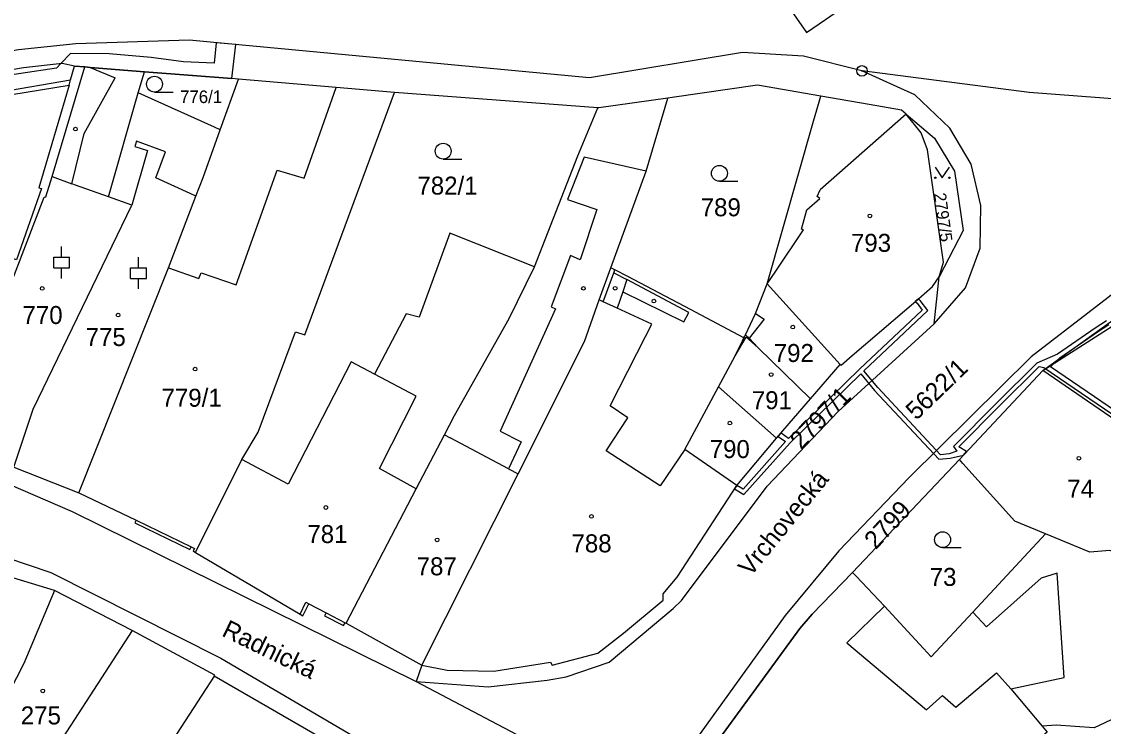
# Model space of a CAD drawing. Extents: x -644096 to -634268, y -1141430 to -1133463.
# Drawn here: x -639306.8 to -639204.5, y -1138198.6 to -1138132 of the extents above; entities that cross this region are included whole.
import ezdxf

# ---------------------------------------------------------------- set-up
doc = ezdxf.new("R2010")
doc.units = 0
for name, color, linetype in [('_CIVIL_CONSTRUCTION', 7, 'Continuous'), ('B_Hranice _3D', 7, 'Continuous'), ('M_Svah_Nasyp', 7, 'Continuous'), ('M_Svah_Zarez', 7, 'Continuous'), ('spodek_zarez', 7, 'Continuous'), ('svrsek_osa_sjezdy', 7, 'Continuous'), ('svrsek_osa_terminal_VRT', 7, 'Continuous'), ('svrsek_osa_VRT', 7, 'Continuous'), ('svrsek_popisy_VRT', 7, 'Continuous'), ('terminal_VRT', 7, 'Continuous')]:
    doc.layers.add(name, color=color, linetype=linetype)

msp = doc.modelspace()

# ---------------------------------------------------------------- linework, layer by layer
at = {"layer": '_CIVIL_CONSTRUCTION'}
for radius in [0.5, 0.0303]:
    msp.add_circle((-639227.36, -1138136.69), radius, dxfattribs=at)
at = {"layer": 'B_Hranice _3D'}
for points in [[(-639234.48, -1138130.35), (-639232.6, -1138133.07), (-639224.4, -1138127.42), (-639229.86, -1138127.17)], [(-639286.9, -1138137.42), (-639286.53, -1138134.21), (-639288.38, -1138134.04), (-639288.58, -1138135.97), (-639291.47, -1138135.82), (-639294.54, -1138135.44), (-639298.51, -1138135.07), (-639302.14, -1138135.05), (-639303.06, -1138136), (-639303.47, -1138136.43), (-639316.99, -1138138.45), (-639316.74, -1138140.1), (-639308.73, -1138138.67), (-639302.15, -1138137.55), (-639301.76, -1138136.24), (-639300.79, -1138136.32), (-639300.3, -1138136.36), (-639295.17, -1138136.77)]]:
    msp.add_lwpolyline(points, close=True, dxfattribs=at)
for points in [[(-639204.08, -1138158.1), (-639211.37, -1138163.71), (-639222.91, -1138175.11), (-639229.56, -1138182.04), (-639234.62, -1138188.16), (-639247.43, -1138205.96)], [(-639204.08, -1138158.1), (-639211.37, -1138163.71), (-639222.91, -1138175.11), (-639229.56, -1138182.04), (-639234.62, -1138188.16), (-639247.43, -1138205.96), (-639246.86, -1138208.09), (-639246.32, -1138210.1), (-639240.95, -1138215.12), (-639234.02, -1138222.31), (-639229.58, -1138227.15), (-639227.99, -1138227.23), (-639226.33, -1138226.15), (-639227.07, -1138225.25), (-639227.62, -1138224.63), (-639228.53, -1138225.22), (-639237.17, -1138215.86), (-639246.1, -1138207.04), (-639233.23, -1138189.38), (-639232.05, -1138188.02), (-639228.24, -1138184.09), (-639218.15, -1138173.43), (-639210.27, -1138165), (-639202.85, -1138159.67)], [(-639204.24, -1138160.32), (-639205.32, -1138161), (-639208.88, -1138163.47), (-639210.84, -1138164.3), (-639214.63, -1138168.06), (-639218.72, -1138172.19), (-639218.41, -1138172.62), (-639219.13, -1138172.89), (-639219.95, -1138172.96), (-639225.86, -1138166.62), (-639227.19, -1138165.04), (-639221.13, -1138159.33), (-639221.85, -1138158.39), (-639222.03, -1138158.22), (-639222.33, -1138158.49), (-639222.15, -1138158.65), (-639221.67, -1138159.29), (-639227.6, -1138164.87), (-639234.3, -1138171.43), (-639235.01, -1138170.93), (-639235.27, -1138171.23), (-639234.58, -1138171.72), (-639238.6, -1138176.21), (-639239.18, -1138175.86), (-639239.4, -1138176.19), (-639238.52, -1138176.73), (-639234.14, -1138171.83), (-639227.47, -1138165.31), (-639226.16, -1138166.88), (-639220.11, -1138173.38), (-639219.03, -1138173.29), (-639217.77, -1138173), (-639217.47, -1138172.67), (-639218.2, -1138172.23), (-639214.35, -1138168.34), (-639210.62, -1138164.64), (-639210.17, -1138164.72), (-639200.1, -1138171.6)], [(-639246.1, -1138207.04), (-639233.23, -1138189.38), (-639232.05, -1138188.02), (-639228.24, -1138184.09), (-639218.15, -1138173.43), (-639210.27, -1138165), (-639202.85, -1138159.67)], [(-639199.94, -1138171.22), (-639209.55, -1138164.66), (-639208.67, -1138163.8), (-639205.1, -1138161.34), (-639204.02, -1138160.66)]]:
    msp.add_lwpolyline(points, dxfattribs=at)
at = {"layer": 'M_Svah_Nasyp'}
for p, q in [((-639300.3, -1138136.36), (-639297.92, -1138137.35)), ((-639302.29, -1138138.04), (-639302.15, -1138137.55)), ((-639300.85, -1138142.61), (-639297.92, -1138137.35)), ((-639310.17, -1138139.33), (-639302.29, -1138138.04)), ((-639280.08, -1138146.84), (-639277.06, -1138138.26)), ((-639223.19, -1138140.77), (-639231.31, -1138147.94)), ((-639302.02, -1138147.36), (-639300.85, -1138142.61)), ((-639295.91, -1138143.33), (-639296.06, -1138143.85)), ((-639296.06, -1138143.85), (-639294.86, -1138144.2)), ((-639293.19, -1138144.34), (-639295.91, -1138143.33)), ((-639294.86, -1138144.2), (-639296.37, -1138149.38)), ((-639294.1, -1138146.8), (-639293.19, -1138144.34)), ((-639253.62, -1138144.85), (-639255.18, -1138148.85)), ((-639247.74, -1138146.17), (-639253.62, -1138144.85)), ((-639303.9, -1138146.68), (-639302.02, -1138147.36)), ((-639290.85, -1138148.28), (-639294.1, -1138146.8)), ((-639286.51, -1138156.92), (-639282.63, -1138146.06)), ((-639282.63, -1138146.06), (-639280.08, -1138146.84)), ((-639301.67, -1138147.48), (-639302.02, -1138147.36)), ((-639298.57, -1138148.59), (-639301.67, -1138147.48)), ((-639231.6, -1138148.56), (-639231.31, -1138147.94)), ((-639290.3, -1138148.53), (-639290.85, -1138148.28)), ((-639255.18, -1138148.85), (-639252.4, -1138149.78)), ((-639232.57, -1138149.81), (-639231.34, -1138148.74)), ((-639231.34, -1138148.74), (-639231.6, -1138148.56)), ((-639252.4, -1138149.78), (-639253.99, -1138154.55)), ((-639233.06, -1138151.64), (-639232.57, -1138149.81)), ((-639235.51, -1138155.62), (-639232.87, -1138151.72)), ((-639232.87, -1138151.72), (-639233.06, -1138151.64)), ((-639254.9, -1138154.14), (-639256.72, -1138159)), ((-639253.99, -1138154.55), (-639254.9, -1138154.14)), ((-639292.9, -1138155.3), (-639290.01, -1138156.3)), ((-639290.01, -1138156.3), (-639289.8, -1138155.77)), ((-639289.8, -1138155.77), (-639286.51, -1138156.92)), ((-639251.81, -1138158.51), (-639250.81, -1138155.77)), ((-639250.81, -1138155.77), (-639250.71, -1138155.49)), ((-639250.81, -1138155.77), (-639249.57, -1138156.42)), ((-639236.31, -1138156.81), (-639235.51, -1138155.62)), ((-639249.57, -1138156.42), (-639249.97, -1138157.56)), ((-639243.71, -1138159.51), (-639249.57, -1138156.42)), ((-639249.97, -1138157.56), (-639250.49, -1138159.12)), ((-639249.97, -1138157.56), (-639244.18, -1138160.4)), ((-639256.32, -1138159.18), (-639261.56, -1138170.73)), ((-639256.72, -1138159), (-639256.32, -1138159.18)), ((-639251.81, -1138158.51), (-639252.18, -1138158.34)), ((-639250.49, -1138159.12), (-639251.81, -1138158.51)), ((-639247.21, -1138160.62), (-639250.49, -1138159.12)), ((-639244.18, -1138160.4), (-639243.71, -1138159.51)), ((-639236.61, -1138160.16), (-639238.02, -1138161.96)), ((-639237.41, -1138159.63), (-639236.61, -1138160.16)), ((-639247.81, -1138161.78), (-639247.21, -1138160.62)), ((-639248.63, -1138163.39), (-639247.81, -1138161.78)), ((-639239.33, -1138163.62), (-639238.31, -1138161.85)), ((-639238.09, -1138162.05), (-639238.31, -1138161.85)), ((-639238.09, -1138162.05), (-639237.17, -1138162.85)), ((-639251.16, -1138168.34), (-639248.63, -1138163.39)), ((-639269.49, -1138167.44), (-639273.44, -1138165.35)), ((-639272.96, -1138174.26), (-639269.49, -1138167.44)), ((-639249.47, -1138169.47), (-639251.16, -1138168.34)), ((-639251.53, -1138172.61), (-639249.47, -1138169.47)), ((-639266.82, -1138171.07), (-639266.26, -1138171.37)), ((-639260.76, -1138174.29), (-639266.26, -1138171.37)), ((-639261.56, -1138170.73), (-639259.55, -1138171.74)), ((-639259.55, -1138171.74), (-639260.76, -1138174.29)), ((-639244.11, -1138172.46), (-639246.44, -1138175.9)), ((-639246.44, -1138175.9), (-639251.53, -1138172.61)), ((-639269.5, -1138176.19), (-639272.96, -1138174.26)), ((-639260.76, -1138174.29), (-639259.86, -1138174.77)), ((-639295.96, -1138179.16), (-639296.07, -1138179.39)), ((-639296.07, -1138179.39), (-639290.88, -1138181.93)), ((-639290.88, -1138181.93), (-639290.75, -1138181.66)), ((-639210.42, -1138184.62), (-639215.6, -1138189.23)), ((-639208.9, -1138184.16), (-639210.42, -1138184.62)), ((-639208.24, -1138194.01), (-639208.9, -1138184.16)), ((-639280.45, -1138188.04), (-639279.9, -1138186.91)), ((-639279.9, -1138186.91), (-639279.62, -1138187.06)), ((-639225.22, -1138187.27), (-639228.79, -1138190.74)), ((-639278, -1138187.91), (-639278.14, -1138188.18)), ((-639278.14, -1138188.18), (-639276.35, -1138189.11)), ((-639276.35, -1138189.11), (-639276.21, -1138188.84)), ((-639215.6, -1138189.23), (-639216.89, -1138187.83)), ((-639228.79, -1138190.74), (-639223.63, -1138195.08)), ((-639218.49, -1138196.83), (-639214.65, -1138193.58)), ((-639214.65, -1138193.58), (-639213.29, -1138195.09)), ((-639213.29, -1138195.09), (-639208.24, -1138194.01)), ((-639223.63, -1138195.08), (-639221.26, -1138197.07)), ((-639221.26, -1138197.07), (-639219.74, -1138195.73)), ((-639219.74, -1138195.73), (-639218.49, -1138196.83)), ((-639213.29, -1138195.09), (-639210.33, -1138198.62))]:
    msp.add_line(p, q, dxfattribs=at)
msp.add_lwpolyline([(-639302.29, -1138138.04), (-639305.15, -1138147.74), (-639304.89, -1138147.8), (-639307.26, -1138154.56), (-639311.14, -1138153.19), (-639313.01, -1138152.77)], dxfattribs=at)
at = {"layer": 'M_Svah_Zarez'}
for centre in [(-639301.69, -1138142.19), (-639226.61, -1138150.39), (-639304.82, -1138157.25), (-639253.68, -1138157.24), (-639250.68, -1138157.23), (-639247.02, -1138158.45), (-639297.65, -1138159.77), (-639233.9, -1138160.9), (-639290.38, -1138164.87), (-639235.94, -1138165.39), (-639239.84, -1138169.97), (-639206.86, -1138173.3), (-639278.02, -1138177.95), (-639252.92, -1138178.79), (-639267.51, -1138181.02), (-639304.77, -1138195.28)]:
    msp.add_circle(centre, 0.175, dxfattribs=at)
at = {"layer": 'spodek_zarez'}
msp.add_circle((-638683.07, -1137056.85), 1378.08, dxfattribs=at)
at = {"layer": 'svrsek_osa_sjezdy'}
for p, q in [((-639294.21, -1138138.7), (-639292.46, -1138138.7)), ((-639266.93, -1138145.03), (-639265.18, -1138145.03)), ((-639240.83, -1138147.12), (-639239.08, -1138147.12)), ((-639302.99, -1138154.3), (-639302.99, -1138153.3)), ((-639303.74, -1138154.3), (-639302.24, -1138154.3)), ((-639303.74, -1138155.3), (-639303.74, -1138154.3)), ((-639302.24, -1138155.3), (-639302.24, -1138154.3)), ((-639295.72, -1138155.3), (-639295.72, -1138154.3)), ((-639303.74, -1138155.3), (-639302.24, -1138155.3)), ((-639302.99, -1138156.3), (-639302.99, -1138155.3)), ((-639296.47, -1138155.3), (-639294.97, -1138155.3)), ((-639296.47, -1138156.3), (-639296.47, -1138155.3)), ((-639294.97, -1138156.3), (-639294.97, -1138155.3)), ((-639296.47, -1138156.3), (-639294.97, -1138156.3)), ((-639295.72, -1138157.3), (-639295.72, -1138156.3)), ((-639219.74, -1138181.74), (-639217.99, -1138181.74))]:
    msp.add_line(p, q, dxfattribs=at)
msp.add_lwpolyline([(-639220.44, -1138145.78), (-639219.77, -1138146.79), (-639219.1, -1138145.78)], dxfattribs=at)
for centre, radius in [((-639294.21, -1138137.95), 0.75), ((-639266.93, -1138144.28), 0.75), ((-639240.83, -1138146.37), 0.75), ((-639220.44, -1138146.79), 0.067), ((-639219.1, -1138146.79), 0.067), ((-639219.74, -1138180.99), 0.75)]:
    msp.add_circle(centre, radius, dxfattribs=at)
at = {"layer": 'svrsek_osa_terminal_VRT'}
msp.add_arc((-642050.26, -1145189.6), 8802.25, 41.413152, 75.317049, dxfattribs=at)
at = {"layer": 'terminal_VRT'}
for p, q in [((-639300.79, -1138136.32), (-639301.76, -1138136.24)), ((-639295.75, -1138138.77), (-639295.17, -1138136.77)), ((-639288, -1138142.26), (-639286.28, -1138137.47)), ((-639252.32, -1138140.18), (-639271.54, -1138138.74)), ((-639229.42, -1138164.44), (-639236.31, -1138156.81)), ((-639220.55, -1138160.59), (-639220.07, -1138156.15)), ((-639210.27, -1138165), (-639202.05, -1138159.74)), ((-639232.22, -1138167.67), (-639229.42, -1138164.44)), ((-639210.27, -1138165), (-639218.15, -1138173.43)), ((-639235.42, -1138171.41), (-639240.91, -1138166.54)), ((-639235.42, -1138171.41), (-639232.22, -1138167.67)), ((-639239.18, -1138175.86), (-639235.42, -1138171.41)), ((-639290.34, -1138182.2), (-639285.96, -1138173.41)), ((-639218.15, -1138173.43), (-639228.24, -1138184.09)), ((-639307.5, -1138174.15), (-639301.36, -1138176.58)), ((-639303.65, -1138185.78), (-639314.1, -1138182.67)), ((-639296.33, -1138189.56), (-639303.65, -1138185.78)), ((-639276.11, -1138188.89), (-639268.94, -1138192.84)), ((-639268.94, -1138192.84), (-639269.5, -1138194.41)), ((-639269.5, -1138194.41), (-639247.43, -1138205.96))]:
    msp.add_line(p, q, dxfattribs=at)
for points in [[(-639227.36, -1138136.69), (-639232.89, -1138135.29), (-639238.66, -1138134.95), (-639253.1, -1138137.36), (-639290.94, -1138133.8), (-639301.64, -1138134.13), (-639307.06, -1138134.7), (-639345.53, -1138141.49), (-639363.99, -1138143.92)], [(-639301.76, -1138136.24), (-639302.93, -1138135.99), (-639306.6, -1138136.39), (-639320.33, -1138138.76), (-639327.63, -1138140.19), (-639345.17, -1138143.18), (-639361.91, -1138145.51), (-639364.8, -1138146.09), (-639367.14, -1138146.61), (-639368.89, -1138147.23), (-639371.03, -1138148.33), (-639373.5, -1138150.11), (-639375.21, -1138151.82), (-639377.03, -1138154.24), (-639378.14, -1138156.42), (-639377.76, -1138156.93)], [(-639323.68, -1138141.33), (-639308.73, -1138138.67), (-639302.15, -1138137.55), (-639301.76, -1138136.24)], [(-639313.49, -1138171.63), (-639304.63, -1138148.61), (-639304.47, -1138148.6), (-639303.9, -1138146.68), (-639300.79, -1138136.32)], [(-639295.17, -1138136.77), (-639300.3, -1138136.36), (-639300.79, -1138136.32)], [(-639183.04, -1138141.34), (-639198.52, -1138139.81), (-639200.35, -1138139.58), (-639211.57, -1138138.72), (-639227.36, -1138136.69)], [(-639220.55, -1138160.59), (-639217.59, -1138157.19), (-639216.18, -1138153.45), (-639216.13, -1138149.42), (-639217.03, -1138145.51), (-639219.06, -1138142.11), (-639222.36, -1138138.96), (-639227.36, -1138136.69)], [(-639286.28, -1138137.47), (-639286.9, -1138137.42), (-639295.17, -1138136.77)], [(-639271.54, -1138138.74), (-639277.06, -1138138.26), (-639286.28, -1138137.47)], [(-639285.96, -1138173.41), (-639284.42, -1138170.83), (-639280.89, -1138161.36), (-639280.01, -1138161.64), (-639271.54, -1138138.74)], [(-639231.25, -1138139.08), (-639237.24, -1138138.05), (-639245.29, -1138139.2), (-639245.72, -1138139.26)], [(-639307.5, -1138174.15), (-639305.69, -1138168.67), (-639296.37, -1138149.38), (-639298.57, -1138148.59), (-639295.75, -1138138.77)], [(-639288, -1138142.26), (-639288.55, -1138142.01), (-639295.75, -1138138.77)], [(-639245.72, -1138139.26), (-639252.22, -1138140.19), (-639252.32, -1138140.18)], [(-639251.09, -1138155.29), (-639247.74, -1138146.17), (-639245.72, -1138139.26)], [(-639236.31, -1138156.81), (-639231.93, -1138141.45), (-639231.25, -1138139.08)], [(-639223.19, -1138140.77), (-639223.63, -1138140.39), (-639226.68, -1138139.87), (-639231.25, -1138139.08)], [(-639258.31, -1138155.2), (-639254.21, -1138144.72), (-639252.32, -1138140.18)], [(-639220.07, -1138156.15), (-639219.66, -1138154.78), (-639221.17, -1138144.16), (-639221.78, -1138142.53), (-639223.19, -1138140.77)], [(-639223.19, -1138140.77), (-639220.5, -1138143.05), (-639218.63, -1138146.17), (-639217.81, -1138151.76), (-639219.6, -1138155.23), (-639220.07, -1138156.15)], [(-639183.04, -1138141.34), (-639204.08, -1138158.1), (-639211.37, -1138163.71), (-639222.91, -1138175.11), (-639229.56, -1138182.04), (-639234.62, -1138188.16), (-639247.43, -1138205.96)], [(-639327.04, -1138142.07), (-639331.12, -1138155.33), (-639334.74, -1138167.13), (-639331.57, -1138167.86), (-639308.05, -1138175.71), (-639301.98, -1138178.34), (-639269.5, -1138194.41)], [(-639301.36, -1138176.58), (-639292.9, -1138155.3), (-639290.3, -1138148.53), (-639289.62, -1138146.75), (-639288, -1138142.26)], [(-639258.31, -1138155.2), (-639266.3, -1138152.02), (-639268.13, -1138157.04), (-639269.19, -1138159.96), (-639270.42, -1138159.64), (-639273.44, -1138165.35), (-639275.62, -1138164.2), (-639281.57, -1138175.76), (-639285.96, -1138173.41)], [(-639276.11, -1138188.89), (-639269.5, -1138176.19), (-639266.82, -1138171.07), (-639265.88, -1138169.27), (-639260.71, -1138160.08), (-639258.31, -1138155.2)], [(-639268.94, -1138192.84), (-639259.86, -1138174.77), (-639253.58, -1138162.25), (-639252.18, -1138158.34), (-639251.09, -1138155.29)], [(-639238.51, -1138161.91), (-639243.57, -1138159.25), (-639249.5, -1138156.13), (-639250.71, -1138155.49), (-639251.09, -1138155.29)], [(-639238.37, -1138161.62), (-639237.41, -1138159.63), (-639236.31, -1138156.81)], [(-639229.42, -1138164.44), (-639229.34, -1138164.5), (-639228.27, -1138163.58), (-639227.21, -1138162.67), (-639224.42, -1138160.28), (-639222.28, -1138158.44), (-639220.7, -1138157.08), (-639220.07, -1138156.15)], [(-639370.79, -1138158.21), (-639372.14, -1138164.7), (-639345.95, -1138169.56), (-639342.51, -1138171.7), (-639337.76, -1138172.8), (-639333.73, -1138173.95), (-639310.27, -1138181.97), (-639304.02, -1138184.09), (-639287.95, -1138192.18), (-639266.34, -1138204.89), (-639253.64, -1138214.19)], [(-639269.5, -1138194.41), (-639262.67, -1138194.91), (-639257.12, -1138194.28), (-639255.32, -1138193.94), (-639251.26, -1138192.58), (-639245.19, -1138187.49), (-639244.42, -1138186.75), (-639236.31, -1138175.92), (-639229.61, -1138168.87), (-639220.55, -1138160.59)], [(-639240.91, -1138166.54), (-639239.33, -1138163.62), (-639238.64, -1138162.19), (-639238.51, -1138161.91)], [(-639238.51, -1138161.91), (-639238.43, -1138161.75), (-639238.37, -1138161.62)], [(-639232.22, -1138167.67), (-639237.17, -1138162.85), (-639238.02, -1138161.96), (-639238.37, -1138161.62)], [(-639197.13, -1138172.75), (-639199.61, -1138172.3), (-639210.27, -1138165)], [(-639239.18, -1138175.86), (-639244.11, -1138172.46), (-639240.91, -1138166.54)], [(-639210.02, -1138180.45), (-639212.92, -1138179.25), (-639217.82, -1138173.8), (-639218.15, -1138173.43)], [(-639301.36, -1138176.58), (-639295.96, -1138179.16), (-639290.75, -1138181.66), (-639290.44, -1138181.82), (-639290.56, -1138182.06), (-639290.34, -1138182.2)], [(-639268.94, -1138192.84), (-639266.56, -1138193.32), (-639262.14, -1138193.41), (-639256.8, -1138192.57), (-639256.64, -1138192.85), (-639252.31, -1138191.72), (-639249.88, -1138189.83), (-639246.15, -1138186.71), (-639246.14, -1138186.12), (-639244.83, -1138184.52), (-639239.18, -1138175.86)], [(-639210.02, -1138180.45), (-639216.89, -1138187.83), (-639220.83, -1138192.07), (-639225.22, -1138187.27), (-639227.9, -1138184.45), (-639228.24, -1138184.09)], [(-639199.52, -1138183.5), (-639203.93, -1138182.02), (-639205.82, -1138182.18), (-639210.02, -1138180.45)], [(-639290.34, -1138182.2), (-639280.45, -1138188.04), (-639280.19, -1138188.2), (-639279.62, -1138187.06), (-639278, -1138187.91), (-639276.21, -1138188.84), (-639276.11, -1138188.89)], [(-639228.24, -1138184.09), (-639232.05, -1138188.02), (-639233.23, -1138189.38), (-639246.1, -1138207.04)], [(-639303.65, -1138185.78), (-639306.56, -1138192.7), (-639309.39, -1138198.17), (-639311.34, -1138201.02), (-639313.63, -1138203.05), (-639315.1, -1138204.85), (-639317.85, -1138208.3), (-639319.64, -1138210.86), (-639323.24, -1138215.99)], [(-639296.33, -1138189.56), (-639305.44, -1138203.61), (-639307.09, -1138206.4), (-639307.38, -1138206.82), (-639309.76, -1138210.21), (-639310.93, -1138211.71)], [(-639288.56, -1138193.89), (-639288.52, -1138193.79), (-639296.33, -1138189.56)], [(-639288.56, -1138193.89), (-639297.61, -1138207.82), (-639296.94, -1138208.23), (-639296.43, -1138208.55)], [(-639254.54, -1138216.04), (-639266.88, -1138206.42), (-639288.56, -1138193.89)], [(-639198.04, -1138197.66), (-639203.88, -1138198.04), (-639205.42, -1138198.76), (-639209.01, -1138198.51), (-639210.33, -1138198.62), (-639209.85, -1138199.19), (-639210.27, -1138199.54), (-639215.66, -1138204.07), (-639215.95, -1138203.73), (-639232.71, -1138218.9)]]:
    msp.add_lwpolyline(points, dxfattribs=at)

# ---------------------------------------------------------------- texts
at = {"layer": 'svrsek_osa_VRT'}
for s, height, p in [('776/1', 1.19, (-639291.8, -1138139.73)), ('782/1', 1.7, (-639269.37, -1138148.38)), ('789', 1.7, (-639242.6, -1138150.43)), ('793', 1.7, (-639228.4, -1138153.79)), ('770', 1.7, (-639306.69, -1138160.61)), ('775', 1.7, (-639300.72, -1138162.69)), ('792', 1.7, (-639235.7, -1138164.2)), ('779/1', 1.7, (-639293.55, -1138168.43)), ('791', 1.7, (-639237.77, -1138168.66)), ('790', 1.7, (-639241.75, -1138173.28)), ('74', 1.7, (-639207.96, -1138177.03)), ('781', 1.7, (-639279.77, -1138181.31)), ('788', 1.7, (-639254.81, -1138182.19)), ('787', 1.7, (-639269.44, -1138184.36)), ('73', 1.7, (-639220.96, -1138185.36)), ('275', 1.7, (-639306.85, -1138198.45))]:
    msp.add_text(s, height=height, dxfattribs=at).set_placement(p)
for s, height, rotation, p in [('2797/5', 1.14, 278, (-639220.57, -1138148.29)), ('5622/1', 1.7, 44, (-639222.22, -1138169.77)), ('2797/1', 1.7, 46, (-639233.11, -1138172.56)), ('2799', 1.7, 47, (-639226.06, -1138182))]:
    msp.add_text(s, height=height, rotation=rotation, dxfattribs=at).set_placement(p)
at = {"layer": 'svrsek_popisy_VRT'}
for s, rotation, p in [('Vrchovecká', 51, (-639237.88, -1138184.55)), ('Radnická', 334, (-639287.95, -1138190.04))]:
    msp.add_text(s, height=1.7, rotation=rotation, dxfattribs=at).set_placement(p)

doc.saveas('drawing.dxf')
